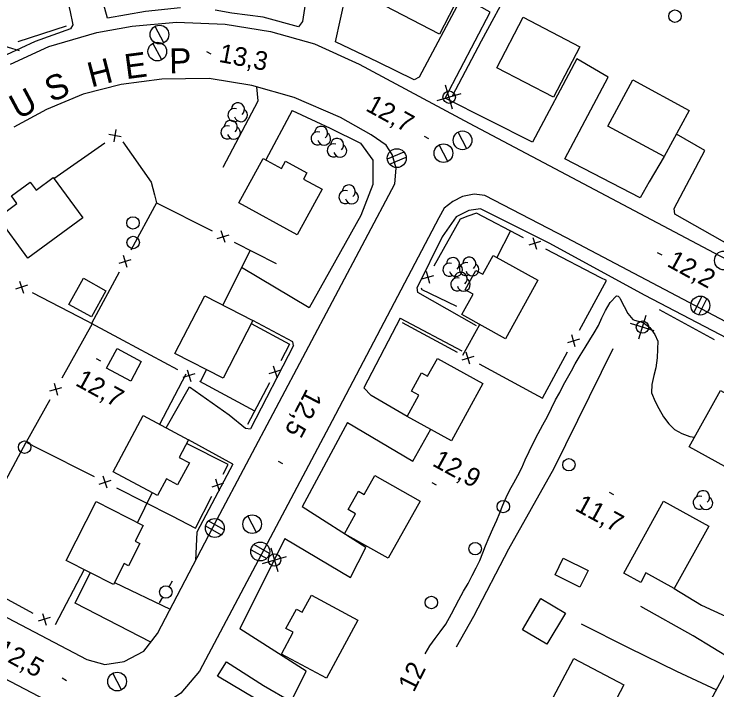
# Model space of a CAD drawing. Extents: x 219136 to 222520, y 5421589 to 5424530.
# Drawn here: x 220669 to 220781.9, y 5423634.2 to 5423742.7 of the extents above; entities that cross this region are included whole.
import ezdxf

# ---------------------------------------------------------------- set-up
doc = ezdxf.new("R2010")
doc.units = 0
for name, color, linetype in [('Level 19', 7, 'Continuous'), ('Level 2', 7, 'Continuous'), ('Level 21', 7, 'Continuous'), ('Level 3', 7, 'Continuous'), ('Level 31', 7, 'Continuous'), ('Level 36', 7, 'Continuous'), ('Level 37', 7, 'Continuous'), ('Level 4', 7, 'Continuous'), ('Level 44', 7, 'Continuous')]:
    doc.layers.add(name, color=color, linetype=linetype)

msp = doc.modelspace()

# ---------------------------------------------------------------- linework, layer by layer
at = {"layer": 'Level 19'}
for points in [[(220684, 5423742.03), (220677.22, 5423766.49)], [(220671.71, 5423764.27), (220676.05, 5423750.74), (220677.92, 5423743.29), (220678.43, 5423740.93), (220678.04, 5423740.33)], [(220720.62, 5423738.2), (220723.01, 5423749.21)], [(220716.33, 5423748.11), (220715.27, 5423741.5), (220714.65, 5423740.63)], [(220738.2, 5423729.2), (220745.44, 5423742.99), (220740.92, 5423745.55), (220734.03, 5423732.53), (220733.21, 5423732.1)], [(220757.44, 5423719.44), (220764.41, 5423732.56), (220759.35, 5423735.51), (220752.22, 5423722.11)], [(220702.56, 5423718.11), (220708.17, 5423728.75), (220707.96, 5423730.99)], [(220713.65, 5423727.2), (220709.4, 5423719.27)], [(220775.08, 5423710.54), (220774.99, 5423711.47), (220779.9, 5423720.76), (220775.36, 5423723.41)], [(220773.4, 5423719.79), (220770.98, 5423715.75), (220769.55, 5423713.17)], [(220716.34, 5423695.54), (220705.5, 5423701.97)], [(220743.27, 5423692.65), (220733.83, 5423697.99), (220733.69, 5423698.8)], [(220713.87, 5423689.48), (220713.74, 5423690.04), (220707.32, 5423693.47)], [(220731, 5423693.85), (220740.87, 5423688.6)], [(220693.41, 5423676.22), (220697.16, 5423682.81), (220703.54, 5423678.32), (220706.14, 5423676.2), (220706.96, 5423676.11)], [(220732.1, 5423678.09), (220726.34, 5423681.42), (220725.17, 5423682.68)], [(220722.5, 5423677.09), (220733.04, 5423670.87), (220735.9, 5423676.01)], [(220704.11, 5423670.43), (220696.99, 5423674.31)], [(220712.47, 5423658.46), (220723.01, 5423652.23), (220725.49, 5423657.05), (220715.24, 5423663.55)], [(220690.92, 5423641.81), (220678.79, 5423648.1), (220681.18, 5423652.99)], [(220685.12, 5423651.41), (220694.06, 5423647.13)], [(220775.02, 5423650.43), (220779.39, 5423647.77), (220784.61, 5423645.38), (220787.25, 5423644.27)], [(220784.39, 5423638.98), (220778.07, 5423642.86), (220769.65, 5423647.58)], [(220719.35, 5423625.33), (220711.8, 5423630.34), (220701.66, 5423636.36), (220703.08, 5423638.66), (220709.05, 5423634.89), (220713.48, 5423632.33), (220715.9, 5423637.16), (220705.21, 5423643.96)], [(220760.05, 5423644.78), (220767.71, 5423640.94), (220775.36, 5423637.17), (220781.8, 5423634.18)]]:
    msp.add_lwpolyline(points, dxfattribs=at)
at = {"layer": 'Level 2'}
for points in [[(220741.88, 5423651.23), (220742.57, 5423652.52), (220743.2, 5423653.78), (220743.76, 5423654.97), (220744.25, 5423656.15), (220744.71, 5423657.32), (220745.27, 5423658.69), (220745.87, 5423660.03), (220746.52, 5423661.43), (220747.01, 5423662.61), (220747.49, 5423663.84), (220748.02, 5423665.07), (220748.6, 5423666.28), (220749.25, 5423667.44), (220749.91, 5423668.59), (220750.5, 5423669.84), (220751.06, 5423671.1), (220751.7, 5423672.47), (220752.42, 5423673.88), (220753.14, 5423675.31), (220753.91, 5423676.71), (220754.64, 5423678.08), (220755.29, 5423679.41), (220755.93, 5423680.72), (220756.61, 5423681.94), (220757.22, 5423683.14), (220757.85, 5423684.3), (220758.48, 5423685.42), (220759.11, 5423686.53), (220759.92, 5423687.86), (220760.69, 5423689.16), (220761.44, 5423690.35), (220762.16, 5423691.5), (220762.83, 5423692.67), (220763.39, 5423693.91), (220763.95, 5423695.09), (220764.69, 5423696.38), (220765.74, 5423697.45), (220766, 5423697.38), (220766.19, 5423697.2), (220766.34, 5423696.95), (220766.96, 5423695.74), (220767.57, 5423694.58), (220768.33, 5423693.65), (220768.63, 5423693.54), (220770.04, 5423693.14), (220771.11, 5423692.37), (220771.91, 5423691.25), (220772.35, 5423690.15), (220772.34, 5423688.89), (220772.27, 5423687.46), (220772.05, 5423685.89), (220771.75, 5423684.65), (220771.39, 5423683.18), (220771.36, 5423681.89), (220771.92, 5423680.5), (220772.55, 5423679.34), (220773.3, 5423678.01), (220774.12, 5423676.9), (220775.07, 5423675.98), (220776.21, 5423675.33), (220777.52, 5423674.87), (220778.27, 5423674.75)], [(220734.99, 5423639.96), (220735.77, 5423641.24), (220736.61, 5423642.42), (220737.41, 5423643.47), (220738.3, 5423644.74), (220739.25, 5423646.36), (220739.81, 5423647.49), (220740.38, 5423648.64), (220741.15, 5423650.01), (220741.88, 5423651.23)]]:
    msp.add_lwpolyline(points, dxfattribs=at)
at = {"layer": 'Level 21'}
for points in [[(220695.68, 5423743.66), (220690.09, 5423743.12), (220684, 5423742.03)], [(220714.65, 5423740.63), (220709, 5423742.16), (220703.97, 5423742.85), (220701.26, 5423743.29)], [(220668.41, 5423734.65), (220674.53, 5423737.49), (220682.27, 5423739.75), (220687.96, 5423740.74), (220695.08, 5423741.36), (220702.87, 5423741.05), (220710.18, 5423739.88), (220717.21, 5423737.89), (220724.42, 5423734.63), (220742.06, 5423725.16), (220782.33, 5423703.89), (220803.71, 5423692.71), (220805.8, 5423692.49), (220808.87, 5423693.7), (220810.43, 5423694.93)], [(220678.04, 5423740.33), (220672.38, 5423738.26), (220667.75, 5423736.15)], [(220733.21, 5423732.1), (220727.47, 5423734.98), (220720.62, 5423738.2)], [(220640.34, 5423660.19), (220680.65, 5423639.06), (220683.53, 5423638.27), (220686.66, 5423638.74), (220689.79, 5423640.36), (220692.03, 5423643.23), (220701.54, 5423661.5), (220730.14, 5423715.4), (220730.34, 5423717.93), (220729.7, 5423720.13), (220728.76, 5423721.63), (220726.35, 5423723.3), (220721.4, 5423726.05), (220713.97, 5423729.27), (220707.18, 5423731.21), (220700.31, 5423732.35), (220692.72, 5423732.23), (220686.18, 5423731.37), (220680.08, 5423729.8), (220674.18, 5423727.36), (220668.93, 5423724.55)], [(220752.22, 5423722.11), (220738.2, 5423729.2)], [(220713.65, 5423727.2), (220719.75, 5423724.37), (220724.62, 5423721.98), (220726.59, 5423719.25), (220726.57, 5423715.3), (220724.67, 5423710.36), (220716.34, 5423695.54)], [(220769.55, 5423713.17), (220757.44, 5423719.44)], [(220802, 5423680.11), (220800.96, 5423683.18), (220800.01, 5423684.27), (220798.11, 5423685.47), (220757.72, 5423706.74), (220744.58, 5423713.57), (220742.85, 5423713.77), (220741.02, 5423713.4), (220739.43, 5423712.6), (220738.05, 5423711.53), (220737.2, 5423709.97), (220720.08, 5423677.36), (220698.75, 5423637.17), (220695.73, 5423633.62), (220692.16, 5423631.21), (220687.35, 5423629.45), (220684.13, 5423629.04), (220682, 5423629.28), (220679.93, 5423629.8), (220678.67, 5423630.1), (220634.34, 5423653.3), (220590.27, 5423676.88)], [(220799.7, 5423679.93), (220798.96, 5423681.8), (220796.28, 5423683.99), (220789.5, 5423687.5), (220770.31, 5423697.52), (220754.93, 5423705.9), (220743.86, 5423711.4), (220742, 5423711.12), (220739.98, 5423710.12), (220737.72, 5423706.9), (220733.69, 5423698.8)], [(220810.43, 5423694.93), (220808.93, 5423697.29), (220805.56, 5423695.58), (220800.76, 5423696.64), (220788.83, 5423702.77), (220775.08, 5423710.54)], [(220731, 5423693.85), (220725.17, 5423682.68)], [(220713.87, 5423689.48), (220706.96, 5423676.11)], [(220739.72, 5423555.43), (220765.52, 5423604.05), (220792.26, 5423653.55), (220798.63, 5423665.38), (220801.77, 5423672.83), (220802.4, 5423677.7), (220802, 5423680.11)], [(220722.5, 5423677.09), (220715.24, 5423663.55)], [(220704.11, 5423670.43), (220698.31, 5423659.51), (220698.12, 5423654.93)], [(220712.47, 5423658.46), (220705.21, 5423643.96)]]:
    msp.add_lwpolyline(points, dxfattribs=at)
at = {"layer": 'Level 3'}
for p, q in [((220699.89, 5423736.66), (220700.59, 5423736.28)), ((220734.82, 5423723.07), (220735.52, 5423722.69)), ((220772.29, 5423704.42), (220772.99, 5423704.04)), ((220682.16, 5423687.39), (220682.85, 5423687.01)), ((220711.39, 5423670.89), (220712.08, 5423670.51)), ((220736.05, 5423667.48), (220736.75, 5423667.1)), ((220764.55, 5423665.9), (220765.24, 5423665.52)), ((220676.7, 5423636.08), (220677.4, 5423635.7))]:
    msp.add_line(p, q, dxfattribs=at)
at = {"layer": 'Level 31'}
for points in [[(220737.3, 5423739.45), (220727.05, 5423744.76), (220730.92, 5423752.25), (220741.18, 5423746.93)], [(220755.59, 5423729.32), (220746.5, 5423734.05), (220750.72, 5423742.16), (220759.82, 5423737.43)], [(220773.4, 5423719.79), (220764.35, 5423724.69), (220768.37, 5423732.12), (220777.42, 5423727.22)], [(220714.42, 5423707.25), (220705.09, 5423712.38), (220708.99, 5423719.49), (220711.94, 5423717.87), (220712.59, 5423719.04), (220716, 5423717.17), (220715.47, 5423716.2), (220718.44, 5423714.56)], [(220679.99, 5423709.95), (220671.16, 5423703.5), (220666.38, 5423710.03), (220669.43, 5423712.27), (220668.54, 5423713.49), (220671.56, 5423715.7), (220672.49, 5423714.43), (220675.24, 5423716.44)], [(220753.1, 5423699.93), (220747.92, 5423690.54), (220740.88, 5423694.42), (220742.7, 5423697.72), (220741.43, 5423698.42), (220743.14, 5423701.51), (220744.25, 5423700.9), (220745.9, 5423703.9)], [(220677.79, 5423696.07), (220680.12, 5423700.27), (220683.73, 5423698.27), (220681.4, 5423694.07)], [(220707.32, 5423693.47), (220702.54, 5423684.22), (220694.81, 5423688.2), (220699.59, 5423697.46)], [(220687.72, 5423683.75), (220683.84, 5423685.81), (220685.51, 5423688.96), (220689.4, 5423686.9)], [(220744.27, 5423683.36), (220739.24, 5423674.18), (220732.1, 5423678.09), (220733.97, 5423681.49), (220732.78, 5423682.15), (220734.39, 5423685.08), (220735.4, 5423684.52), (220736.96, 5423687.36)], [(220777.41, 5423673.22), (220782.44, 5423682.24), (220789.72, 5423678.18), (220784.68, 5423669.16)], [(220684.87, 5423669.16), (220689.71, 5423678.2), (220696.99, 5423674.31), (220695.47, 5423671.49), (220697.12, 5423670.61), (220695.24, 5423667.1), (220693.43, 5423668.07), (220691.98, 5423665.36)], [(220734.19, 5423664.49), (220729.06, 5423655.33), (220722.05, 5423659.25), (220723.83, 5423662.44), (220722.64, 5423663.11), (220724.28, 5423666.05), (220725.19, 5423665.54), (220726.89, 5423668.58)], [(220677.33, 5423654.96), (220682.16, 5423664.4), (220689.68, 5423660.55), (220688.4, 5423658.04), (220689.15, 5423657.66), (220687.33, 5423654.1), (220686.67, 5423654.44), (220684.94, 5423651.07)], [(220766.92, 5423652.91), (220773.28, 5423664.45), (220780.54, 5423660.45), (220775.02, 5423650.43), (220770.46, 5423652.95), (220769.62, 5423651.43)], [(220759.85, 5423650.67), (220755.86, 5423652.64), (220757.19, 5423655.33), (220761.17, 5423653.36)], [(220724.16, 5423645.38), (220719.13, 5423636.03), (220711.91, 5423639.92), (220713.79, 5423643.43), (220712.64, 5423644.05), (220714.31, 5423647.15), (220715.25, 5423646.65), (220716.72, 5423649.39)], [(220750.61, 5423643.83), (220753.58, 5423648.83), (220757.52, 5423646.5), (220754.56, 5423641.49)], [(220766.92, 5423634.99), (220761.77, 5423625.17), (220753.71, 5423629.41), (220758.86, 5423639.22)]]:
    msp.add_lwpolyline(points, close=True, dxfattribs=at)
at = {"layer": 'Level 36'}
for p, q in [((220693.03, 5423738.05), (220691.63, 5423740.71)), ((220669.85, 5423736.77), (220666.04, 5423737.94)), ((220692.68, 5423735.33), (220691.28, 5423737.99)), ((220739.41, 5423727.43), (220738.28, 5423731.26)), ((220736.93, 5423728.78), (220740.76, 5423729.91)), ((220741.71, 5423721.07), (220740.31, 5423723.73)), ((220738.65, 5423719.01), (220737.25, 5423721.67)), ((220731.58, 5423720.53), (220728.91, 5423719.41)), ((220729.28, 5423718.57), (220731.95, 5423719.69)), ((220779.42, 5423697.37), (220778.13, 5423694.78)), ((220778.96, 5423694.39), (220780.25, 5423696.98)), ((220769.31, 5423690.51), (220770.48, 5423694.32)), ((220771.8, 5423691.83), (220767.99, 5423693)), ((220707.92, 5423659.44), (220706.52, 5423662.1)), ((220702.69, 5423659.85), (220700.17, 5423661.29)), ((220699.73, 5423660.49), (220702.25, 5423659.05)), ((220709.99, 5423656.08), (220707.46, 5423657.49)), ((220707.03, 5423656.68), (220709.56, 5423655.27)), ((220711.37, 5423653.1), (220710.24, 5423656.93)), ((220708.89, 5423654.45), (220712.72, 5423655.58)), ((220694.37, 5423651.62), (220693.86, 5423650.76)), ((220692.34, 5423648.17), (220692.84, 5423649.04)), ((220686.23, 5423634.17), (220684.83, 5423636.83))]:
    msp.add_line(p, q, dxfattribs=at)
for centre, radius in [((220775.12, 5423742.35), 1), ((220692.32, 5423739.39), 1.5), ((220691.97, 5423736.67), 1.5), ((220738.85, 5423729.35), 1), ((220741, 5423722.41), 1.5), ((220737.94, 5423720.35), 1.5), ((220730.44, 5423719.55), 1.52), ((220688.06, 5423709.15), 1), ((220688.1, 5423706), 1), ((220782.99, 5423703.12), 1.52), ((220779.2, 5423695.88), 1.52), ((220769.9, 5423692.42), 1), ((220670.66, 5423673.14), 1), ((220758.09, 5423670.32), 1), ((220747.55, 5423663.6), 1), ((220707.21, 5423660.78), 1.5), ((220701.21, 5423660.16), 1.52), ((220708.51, 5423656.39), 1.52), ((220743.03, 5423656.84), 1), ((220710.81, 5423655.02), 1), ((220693.35, 5423649.89), 1), ((220736, 5423648.19), 1), ((220685.52, 5423635.51), 1.5)]:
    msp.add_circle(centre, radius, dxfattribs=at)
at = {"layer": 'Level 37'}
for p, q in [((220685.02, 5423722.16), (220685.37, 5423724.13)), ((220686.18, 5423722.97), (220684.21, 5423723.32)), ((220701.61, 5423706.64), (220703.51, 5423707.26)), ((220702.87, 5423706), (220702.25, 5423707.9)), ((220753.54, 5423706.16), (220751.63, 5423705.56)), ((220752.29, 5423706.82), (220752.89, 5423704.91)), ((220686.5, 5423703.95), (220687.08, 5423702.03)), ((220685.83, 5423702.71), (220687.75, 5423703.28)), ((220735.14, 5423701.4), (220735.68, 5423699.47)), ((220734.44, 5423700.16), (220736.37, 5423700.71)), ((220671.12, 5423699.13), (220669.21, 5423698.52)), ((220669.86, 5423699.78), (220670.46, 5423697.87)), ((220759.11, 5423689.24), (220758.54, 5423691.16)), ((220759.78, 5423690.48), (220757.86, 5423689.91)), ((220742.18, 5423686.49), (220741.61, 5423688.41)), ((220740.93, 5423687.16), (220742.85, 5423687.73)), ((220696.76, 5423685.57), (220697.34, 5423683.66)), ((220709.95, 5423684.95), (220711.87, 5423685.55)), ((220710.61, 5423686.21), (220711.21, 5423684.3)), ((220698, 5423684.9), (220696.09, 5423684.32)), ((220675.41, 5423683.42), (220675.95, 5423681.5)), ((220674.72, 5423682.19), (220676.64, 5423682.73)), ((220682.66, 5423667.19), (220684.57, 5423667.82)), ((220683.93, 5423666.55), (220683.3, 5423668.46)), ((220701.97, 5423666.09), (220701.35, 5423667.99)), ((220702.61, 5423667.35), (220700.71, 5423666.73)), ((220673.53, 5423646.46), (220674.11, 5423644.54)), ((220674.78, 5423645.78), (220672.86, 5423645.21))]:
    msp.add_line(p, q, dxfattribs=at)
for points in [[(220748.74, 5423747.16), (220744.02, 5423738.34)], [(220669.61, 5423738.27), (220677.4, 5423740.82)], [(220744.02, 5423738.34), (220739.31, 5423729.52)], [(220675.36, 5423716.27), (220683.55, 5423722)], [(220686.45, 5423722.17), (220690.97, 5423715.7), (220691.53, 5423713.66)], [(220691.53, 5423713.66), (220691.87, 5423712.4), (220687.74, 5423704.75)], [(220691.87, 5423712.4), (220700.78, 5423707.86)], [(220750.81, 5423706.78), (220743.24, 5423710.72), (220741.87, 5423710.21)], [(220741.87, 5423710.21), (220740.63, 5423709.75), (220736.39, 5423702.18)], [(220748.7, 5423707.88), (220746.49, 5423703.57)], [(220704.34, 5423706.04), (220711.06, 5423702.62)], [(220706.88, 5423704.75), (220702.52, 5423695.95)], [(220763.24, 5423700.33), (220754.36, 5423704.94)], [(220685.84, 5423701.23), (220681.4, 5423693.01), (220680.82, 5423693.31)], [(220759.78, 5423691.95), (220764.1, 5423699.88), (220763.24, 5423700.33)], [(220734.43, 5423698.69), (220734.33, 5423698.51), (220740.03, 5423695.78)], [(220680.82, 5423693.31), (220671.94, 5423697.91)], [(220772.61, 5423695.22), (220781.4, 5423690.45)], [(220681.53, 5423692.94), (220676.66, 5423684.21)], [(220686.47, 5423690.29), (220681.4, 5423693.01)], [(220707.07, 5423692.99), (220713.23, 5423689.7), (220711.83, 5423687.03)], [(220731.33, 5423693.14), (220740.13, 5423688.4)], [(220741.07, 5423687.89), (220741.07, 5423687.9), (220743.77, 5423692.83)], [(220695.28, 5423685.56), (220686.47, 5423690.29)], [(220752.46, 5423681.75), (220753.82, 5423681.02), (220757.87, 5423688.44)], [(220698.89, 5423683.62), (220699.88, 5423685.59)], [(220743.65, 5423686.5), (220752.46, 5423681.75)], [(220696.57, 5423684.87), (220692.34, 5423676.8)], [(220707.62, 5423678.94), (220698.81, 5423683.67)], [(220709.98, 5423683.48), (220706.48, 5423676.76)], [(220674.71, 5423680.72), (220670.92, 5423673.93), (220672.91, 5423672.92)], [(220666.33, 5423665.44), (220670.92, 5423673.93)], [(220702.57, 5423668.82), (220703.37, 5423670.38), (220696.67, 5423673.72)], [(220672.91, 5423672.92), (220681.83, 5423668.41)], [(220685.4, 5423666.6), (220694.32, 5423662.09)], [(220688.79, 5423661.01), (220691.16, 5423665.8)], [(220694.32, 5423662.09), (220698.13, 5423660.16), (220700.75, 5423665.26)], [(220680.21, 5423653.49), (220675.55, 5423644.64)], [(220672.06, 5423646.45), (220663.26, 5423651.19)]]:
    msp.add_lwpolyline(points, dxfattribs=at)
at = {"layer": 'Level 4'}
msp.add_lwpolyline([(220765.16, 5423688.94), (220755.67, 5423669.7), (220748.37, 5423656.75), (220742.77, 5423645.94), (220739.97, 5423641.05)], dxfattribs=at)
at = {"layer": 'Level 44'}
for centre, start, end in [((220704.92, 5423727.38), 310.1588, 177.6158), ((220704.37, 5423726.49), 72.005, 297.6935), ((220705.41, 5423726.45), 194.8265, 57.5108), ((220703.78, 5423724.57), 310.1588, 177.6158), ((220703.23, 5423723.68), 72.005, 297.6935), ((220704.27, 5423723.64), 194.8265, 57.5108), ((220718.28, 5423723.61), 310.1588, 177.6158), ((220717.73, 5423722.72), 72.005, 297.6935), ((220718.77, 5423722.68), 194.8265, 57.5108), ((220720.31, 5423720.79), 72.005, 297.6935), ((220720.86, 5423721.68), 310.1588, 177.6158), ((220721.35, 5423720.75), 194.8265, 57.5108), ((220722.73, 5423714.2), 310.1588, 177.6158), ((220722.18, 5423713.31), 72.005, 297.6935), ((220723.22, 5423713.27), 194.8265, 57.5108), ((220739.45, 5423702.54), 310.1588, 177.6158), ((220742.09, 5423702.61), 310.1588, 177.6158), ((220738.9, 5423701.65), 72.005, 297.6935), ((220739.94, 5423701.61), 194.8265, 57.5108), ((220741.54, 5423701.72), 72.005, 297.6935), ((220742.58, 5423701.68), 194.8265, 57.5108), ((220740.15, 5423699.29), 72.005, 297.6935), ((220740.7, 5423700.18), 310.1588, 177.6158), ((220741.19, 5423699.25), 194.8265, 57.5108), ((220779.09, 5423664.22), 72.005, 297.6935), ((220779.64, 5423665.11), 310.1588, 177.6158), ((220780.13, 5423664.18), 194.8265, 57.5108)]:
    msp.add_arc(centre, 1.05, start, end, dxfattribs=at)

# ---------------------------------------------------------------- texts
at = {"layer": 'Level 2'}
msp.add_text('12', height=3, rotation=63.1295, dxfattribs=at).set_placement((220733.18, 5423633.67))
at = {"layer": 'Level 21'}
for s, rotation, p in [('E', 7.4913, (220686.97, 5423732.22)), ('P', 0.9058, (220693.91, 5423733.16)), ('H', 14.4334, (220681.36, 5423730.88)), ('S', 22.468, (220674.93, 5423728.47)), ('U', 28.1574, (220669.63, 5423725.68))]:
    msp.add_text(s, height=4, rotation=rotation, dxfattribs=at).set_placement(p)
at = {"layer": 'Level 3'}
for s, rotation, p in [('13,3', 349.0859, (220701.74, 5423735.03)), ('12,7', 331.383, (220725.27, 5423727.27)), ('12,2', 331.383, (220773.68, 5423702.28)), ('12,7', 331.383, (220678.65, 5423683.15)), ('12,5', 242.5464, (220715.96, 5423682.66)), ('12,9', 331.383, (220735.99, 5423670.25)), ('11,7', 331.383, (220758.92, 5423663.07)), ('12,5', 331.383, (220665.81, 5423639.81))]:
    msp.add_text(s, height=3, rotation=rotation, dxfattribs=at).set_placement(p)

doc.saveas('drawing.dxf')
